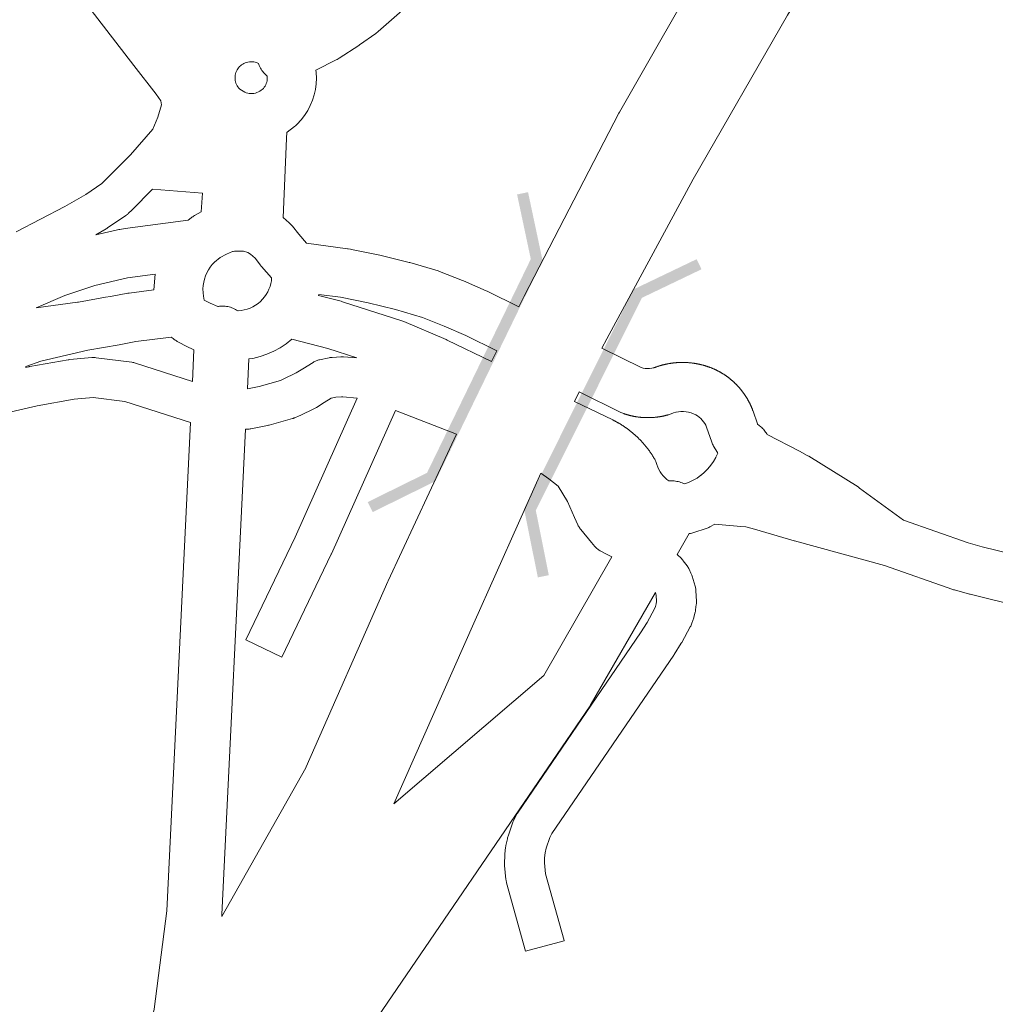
# Model space of a CAD drawing. Header units: metres. Extents: x 123819 to 142731, y 393440 to 405763.
# Tile 290 of 346: x 138096 to 138414, y 398385 to 398706. Entities that reach past the tile are written whole.
import ezdxf

# ---------------------------------------------------------------- set-up
doc = ezdxf.new("R2010")
doc.units = ezdxf.units.M
doc.header["$MEASUREMENT"] = 0
for name, color, linetype, lineweight in [('gs-knt-autosnelweg', 7, 'Continuous', 0), ('gs-knt-hoofdweg', 7, 'Continuous', 0), ('gs-knt-wegen algemeen', 7, 'Continuous', 0), ('gs-symb-viaduct', 7, 'Continuous', 0)]:
    doc.layers.add(name, color=color, linetype=linetype, lineweight=lineweight)

# ---------------------------------------------------------------- blocks, each defined once
blk = doc.blocks.new('gg0-viaduct_121')
at = {"layer": 'gs-symb-viaduct', "linetype": 'Continuous'}
blk.add_hatch(color=7, dxfattribs=at).paths.add_polyline_path([(-5.576, -1.689), (-5.8, -1.4), (-4, 0), (4, 0), (5.8, -1.4), (5.576, -1.689), (3.875, -0.366), (-3.875, -0.366)])
blk = doc.blocks.new('gg0-viaduct_122')
at = {"layer": 'gs-symb-viaduct', "linetype": 'Continuous'}
blk.add_hatch(color=7, dxfattribs=at).paths.add_polyline_path([(-5.576, -1.689), (-5.8, -1.4), (-4, 0), (4, 0), (5.8, -1.4), (5.576, -1.689), (3.875, -0.366), (-3.875, -0.366)])

msp = doc.modelspace()

# ---------------------------------------------------------------- linework, layer by layer
at = {"layer": 'gs-knt-autosnelweg', "color": 7, "linetype": 'Continuous', "flags": 128}
for points in [[(139831.76, 400248.57), (139227.33, 399662.19), (139220.8, 399655.38), (139220.56, 399655.14), (138764.94, 399214.5), (138628.95, 399078.21), (138607.27, 399055.31), (138554.11, 398994.09), (138553.94, 398993.9), (138519.61, 398956.6), (138479.8, 398906.5), (138428.96, 398836.58), (138389.92, 398778.17), (138346.39, 398707.77), (138315.62, 398654.28), (138287.51, 398602.22), (138285.87, 398599.18)], [(138450.03, 398928.34), (138235.72, 398722.48), (138235.43, 398722.21), (138212.87, 398702.41), (138212.63, 398702.2), (138212.39, 398702.01), (138212.13, 398701.82), (138206.82, 398698.07), (138206.55, 398697.88), (138200.19, 398693.72), (138199.89, 398693.52), (138199.57, 398693.34), (138199.25, 398693.18), (138192.59, 398689.88)], [(138258.76, 398612.65), (138260.47, 398616.06), (138260.52, 398616.14), (138291.4, 398675.82), (138291.58, 398676.15), (138321.51, 398728.59), (138321.64, 398728.82), (138357.24, 398787.16), (138357.41, 398787.43), (138387.39, 398832.86), (138387.53, 398833.07), (138420.62, 398880.3)], [(138249.86, 398594.83), (138251.59, 398598.32)], [(137990.51, 397958.39), (137994.95, 397969.43), (138077.24, 398181.38), (138077.27, 398181.45), (138102.7, 398245.2), (138133.23, 398355.77), (138139.81, 398383.59), (138143.99, 398415.63), (138151.68, 398574.86)], [(138169.62, 398572.68), (138161.97, 398414.4), (138161.95, 398414.03), (138161.91, 398413.72), (138189.31, 398462.29), (138189.43, 398462.57), (138216.03, 398523.08), (138216.11, 398523.25), (138238.39, 398571.13)], [(138265.98, 398558.33), (138244.04, 398509.5), (138217.97, 398450.53), (138266.92, 398492.39), (138289.14, 398531.03)], [(138303.28, 398519.48), (138282.37, 398483.11), (138282.19, 398482.81), (138282, 398482.52), (138203.66, 398367.66), (138193.89, 398349.47), (138169.81, 398298.59), (138169.7, 398298.36), (138169.58, 398298.15), (138125.29, 398216.43), (138028.84, 397972.78)]]:
    msp.add_lwpolyline(points, dxfattribs=at)
at = {"layer": 'gs-knt-hoofdweg', "color": 7, "linetype": 'Continuous', "flags": 128}
for points in [[(138173.85, 398692.03), (138173.66, 398692.13), (138173.22, 398692.3), (138172.77, 398692.44), (138172.31, 398692.53), (138171.84, 398692.59), (138171.37, 398692.6), (138170.9, 398692.56), (138170.44, 398692.49), (138169.98, 398692.37), (138169.54, 398692.22), (138169.13, 398692.03), (138168.74, 398691.81), (138168.37, 398691.56), (138168.03, 398691.28), (138167.7, 398690.98), (138167.41, 398690.64), (138167.14, 398690.29), (138166.9, 398689.91), (138166.9, 398689.9), (138166.9, 398689.9), (138166.69, 398689.5), (138166.52, 398689.08), (138166.39, 398688.65), (138166.29, 398688.21), (138166.24, 398687.76), (138166.22, 398687.31), (138166.24, 398686.85), (138166.3, 398686.41), (138166.4, 398685.97), (138166.54, 398685.54), (138166.72, 398685.12), (138166.93, 398684.72), (138167.17, 398684.34), (138167.45, 398683.98), (138167.76, 398683.65), (138169.4, 398682.6), (138169.88, 398682.43), (138170.36, 398682.31), (138170.86, 398682.22), (138171.36, 398682.19), (138171.86, 398682.19), (138172.36, 398682.25), (138172.85, 398682.34), (138174.32, 398683), (138175.49, 398683.87), (138175.77, 398684.24), (138176.02, 398684.63), (138176.24, 398685.04), (138176.41, 398685.47), (138176.55, 398685.91), (138176.66, 398686.36), (138176.72, 398686.82), (138176.74, 398687.28), (138176.72, 398687.75), (138176.7, 398687.9)], [(138176.7, 398687.9), (138176.46, 398688.11), (138176.13, 398688.41), (138175.82, 398688.72), (138175.53, 398689.05), (138175.25, 398689.4), (138174.99, 398689.75), (138174.74, 398690.12), (138174.52, 398690.5), (138174.31, 398690.89), (138174.13, 398691.3), (138173.96, 398691.71), (138173.85, 398692.03)], [(138192.59, 398689.88), (138192.69, 398689.09), (138192.76, 398687.24), (138192.68, 398685.4), (138192.43, 398683.56), (138192.03, 398681.75), (138191.47, 398679.99), (138190.76, 398678.28), (138189.91, 398676.64), (138188.91, 398675.07), (138187.79, 398673.6), (138186.54, 398672.24), (138186.26, 398671.97), (138185.97, 398671.71), (138185.66, 398671.47), (138183.2, 398669.63), (138183.17, 398669.61), (138182.99, 398667.56), (138181.92, 398641.78), (138183.93, 398639.99), (138184.2, 398639.74), (138184.46, 398639.48), (138184.7, 398639.2), (138184.94, 398638.92), (138186.99, 398636.28), (138189.57, 398633.38), (138202.94, 398631.59), (138203.11, 398631.56), (138203.84, 398631.44), (138204.23, 398631.37), (138213.46, 398629.48), (138213.91, 398629.38), (138222.99, 398627.12), (138223.21, 398627.06), (138232.41, 398624.36), (138232.68, 398624.27), (138232.94, 398624.18), (138240.44, 398621.22), (138240.73, 398621.1), (138248.11, 398617.85), (138248.4, 398617.71), (138258.76, 398612.65)], [(138155.62, 398649.75), (138139.36, 398651.03), (138132.56, 398644.21), (138131.54, 398643.19), (138131.36, 398643.01), (138131.31, 398642.97), (138131.12, 398642.8), (138131.08, 398642.76), (138130.87, 398642.6), (138130.83, 398642.57), (138130.61, 398642.41), (138124.69, 398638.35), (138124.47, 398638.21), (138124.25, 398638.07), (138120.85, 398636.12)], [(138120.85, 398636.12), (138127.95, 398637.76), (138128.31, 398637.84), (138128.33, 398637.84), (138128.7, 398637.9), (138130.4, 398638.13), (138150.93, 398640.86), (138151.89, 398641.63), (138152.16, 398641.83), (138152.43, 398642.03), (138152.71, 398642.21), (138153, 398642.38), (138155.16, 398643.59), (138155.62, 398649.75)], [(138167.13, 398611.33), (138167.2, 398611.33), (138168.2, 398611.42), (138169.19, 398611.6), (138170.17, 398611.86), (138171.11, 398612.21), (138172.03, 398612.64), (138172.9, 398613.14), (138173.72, 398613.72), (138174.49, 398614.37), (138175.2, 398615.09), (138175.85, 398615.86), (138176.4, 398616.66), (138176.88, 398617.49), (138177.29, 398618.36), (138177.63, 398619.27), (138177.89, 398620.19), (138178.07, 398621.14), (138178.17, 398622.1), (138174.85, 398625.82), (138174.68, 398626.02), (138174.51, 398626.23), (138172.74, 398628.51), (138171.23, 398629.85), (138170.43, 398630.31), (138169.04, 398630.77), (138168.98, 398630.79), (138166.04, 398630.76), (138165.6, 398630.72), (138165.35, 398630.65), (138163.44, 398629.86), (138161.41, 398628.73), (138159.52, 398627.2), (138158.79, 398626.41), (138158.13, 398625.56), (138157.54, 398624.66), (138157.03, 398623.71), (138156.6, 398622.72), (138156.26, 398621.7), (138156, 398620.65), (138155.83, 398619.59), (138155.76, 398618.51), (138155.79, 398617.23), (138155.92, 398616.11), (138156.18, 398614.83), (138158.11, 398613.81), (138160.67, 398612.75)], [(138110.77, 398616.38), (138101.34, 398612.35), (138114.83, 398614.1), (138115.02, 398614.14), (138115.22, 398614.18), (138124, 398615.77), (138125.58, 398616.05), (138131.28, 398617.08), (138131.48, 398617.11), (138131.68, 398617.14), (138139.74, 398618.18), (138140.19, 398623.27), (138131.18, 398622.07), (138120.56, 398619.61), (138110.77, 398616.38), (138110.77, 398616.38)], [(138251.59, 398598.32), (138241.5, 398603.25), (138234.42, 398606.37), (138227.32, 398609.17), (138218.52, 398611.73), (138209.62, 398613.92), (138200.63, 398615.73), (138193.52, 398616.69), (138193.44, 398616.36), (138200.8, 398614.44), (138201.02, 398614.38), (138201.24, 398614.31), (138220.6, 398608.05), (138220.94, 398607.93), (138221.28, 398607.8), (138235.04, 398601.93), (138235.37, 398601.78), (138249.86, 398594.83)], [(138160.67, 398612.75), (138160.78, 398612.77), (138161.21, 398612.82), (138161.66, 398612.86), (138162.1, 398612.87), (138162.54, 398612.86), (138162.98, 398612.83), (138163.42, 398612.77), (138163.86, 398612.7), (138164.29, 398612.6), (138164.71, 398612.48), (138165.13, 398612.34), (138165.55, 398612.19), (138165.95, 398612.01), (138166.35, 398611.81), (138166.73, 398611.59), (138167.1, 398611.35), (138167.13, 398611.33)], [(138152.83, 398598.65), (138151.65, 398599.14), (138151.4, 398599.25), (138151.17, 398599.36), (138150.93, 398599.48), (138147.38, 398601.37), (138147.09, 398601.53), (138146.81, 398601.71), (138146.53, 398601.89), (138146.26, 398602.09), (138146, 398602.3), (138145.44, 398602.77), (138133.93, 398601.28), (138128.42, 398600.28), (138118.25, 398598.45), (138102.95, 398594.91), (138098.05, 398593.21), (138097.97, 398592.86)], [(138205.95, 398595.95), (138196.53, 398599), (138184.77, 398602.07), (138182.91, 398600.59), (138180.92, 398599.27), (138178.83, 398598.12), (138176.64, 398597.16), (138174.38, 398596.4), (138172.06, 398595.83), (138170.73, 398595.63)], [(138152.33, 398588.32), (138152.83, 398598.65)], [(138285.87, 398599.18), (138298.62, 398592.8), (138299.3, 398592.64), (138300, 398592.54), (138300, 398592.54), (138300, 398592.54)], [(138097.97, 398592.86), (138098.98, 398593.1), (138099.15, 398593.13), (138099.33, 398593.17), (138111.81, 398595.34), (138112.06, 398595.38), (138112.32, 398595.41), (138119.5, 398596.07), (138119.79, 398596.09), (138120.07, 398596.1), (138120.36, 398596.09), (138120.65, 398596.07), (138120.93, 398596.04), (138132.6, 398594.54), (138132.89, 398594.49), (138133.18, 398594.43), (138133.47, 398594.36), (138133.75, 398594.28), (138152.33, 398588.32)], [(138170.26, 398585.91), (138174.08, 398586.67), (138181.01, 398588.61), (138181.91, 398588.99), (138186.2, 398591.05), (138188.35, 398592.41), (138191.68, 398594.51), (138191.92, 398594.65), (138192.18, 398594.79), (138192.44, 398594.92), (138192.7, 398595.03), (138192.97, 398595.13), (138193.25, 398595.22), (138193.53, 398595.3), (138193.81, 398595.37), (138196.93, 398596.02), (138197.17, 398596.07), (138197.41, 398596.1), (138197.65, 398596.13), (138197.9, 398596.15), (138200.68, 398596.31), (138200.98, 398596.32), (138201.27, 398596.32), (138201.57, 398596.3), (138205.95, 398595.95)], [(138170.73, 398595.63), (138170.26, 398585.91)], [(138300, 398592.54), (138300.7, 398592.5), (138301.41, 398592.52), (138302.11, 398592.6), (138302.8, 398592.74), (138302.92, 398592.79), (138303.05, 398592.83), (138303.18, 398592.88), (138303.3, 398592.93), (138303.43, 398592.98), (138303.56, 398593.02), (138303.69, 398593.07), (138303.82, 398593.11), (138303.94, 398593.15), (138304.07, 398593.2), (138304.2, 398593.24), (138304.33, 398593.28), (138304.46, 398593.32), (138304.59, 398593.36), (138304.72, 398593.4), (138304.85, 398593.44), (138304.87, 398593.45), (138305, 398593.48), (138305.13, 398593.52), (138305.26, 398593.56), (138305.39, 398593.59), (138305.52, 398593.63), (138305.65, 398593.66), (138305.78, 398593.7), (138305.91, 398593.73), (138306.05, 398593.76), (138306.18, 398593.79), (138306.31, 398593.83), (138306.44, 398593.86), (138306.57, 398593.88), (138306.7, 398593.91), (138306.83, 398593.94), (138306.98, 398593.97), (138307.12, 398594), (138307.25, 398594.03), (138307.38, 398594.05), (138307.51, 398594.08), (138307.65, 398594.1), (138307.78, 398594.12), (138307.91, 398594.15), (138308.05, 398594.17), (138308.18, 398594.19), (138308.32, 398594.21), (138308.45, 398594.23), (138308.58, 398594.25), (138308.72, 398594.27), (138308.85, 398594.28), (138308.98, 398594.3), (138309.12, 398594.32), (138309.27, 398594.33), (138309.41, 398594.35), (138309.54, 398594.36), (138309.68, 398594.38), (138309.81, 398594.39), (138309.94, 398594.4), (138310.08, 398594.41), (138310.21, 398594.42), (138310.35, 398594.43), (138310.48, 398594.44), (138310.62, 398594.45), (138310.75, 398594.46), (138310.89, 398594.46), (138311.02, 398594.47), (138311.16, 398594.47), (138311.29, 398594.48), (138311.31, 398594.48), (138311.45, 398594.48), (138311.59, 398594.49), (138311.72, 398594.49), (138311.86, 398594.49), (138311.99, 398594.49), (138312.13, 398594.49), (138312.26, 398594.49), (138312.4, 398594.49), (138312.53, 398594.49), (138312.67, 398594.49), (138312.81, 398594.48), (138312.94, 398594.48), (138313.08, 398594.48), (138313.21, 398594.47), (138313.35, 398594.46), (138313.48, 398594.46), (138313.62, 398594.45), (138313.75, 398594.44), (138313.89, 398594.43), (138314.02, 398594.42), (138314.16, 398594.41), (138314.29, 398594.4), (138314.43, 398594.39), (138314.56, 398594.38), (138314.7, 398594.36), (138314.83, 398594.35), (138314.97, 398594.33), (138315.1, 398594.32), (138315.24, 398594.3), (138315.37, 398594.29), (138315.51, 398594.27), (138315.64, 398594.25), (138315.67, 398594.25), (138315.8, 398594.23), (138315.93, 398594.21), (138316.07, 398594.19), (138316.2, 398594.17), (138316.33, 398594.14), (138316.47, 398594.12), (138316.6, 398594.1), (138316.73, 398594.07), (138316.86, 398594.05), (138317, 398594.02), (138317.13, 398594), (138317.26, 398593.97), (138317.39, 398593.94), (138317.52, 398593.92), (138317.66, 398593.89), (138317.81, 398593.85), (138317.94, 398593.82), (138318.07, 398593.79), (138318.2, 398593.76), (138318.33, 398593.73), (138318.46, 398593.69), (138318.6, 398593.66), (138318.73, 398593.63), (138318.86, 398593.59), (138318.99, 398593.55), (138319.12, 398593.52), (138319.25, 398593.48), (138319.38, 398593.44), (138319.51, 398593.4), (138319.64, 398593.36), (138319.77, 398593.32), (138319.89, 398593.28), (138319.91, 398593.28), (138320.04, 398593.24), (138320.17, 398593.19), (138320.3, 398593.15), (138320.42, 398593.11), (138320.55, 398593.06), (138320.68, 398593.02), (138320.81, 398592.97), (138320.93, 398592.93), (138321.06, 398592.88), (138321.19, 398592.83), (138321.31, 398592.79), (138321.44, 398592.74), (138321.56, 398592.69), (138321.69, 398592.64), (138321.81, 398592.59), (138321.94, 398592.53), (138321.96, 398592.53), (138322.08, 398592.47), (138322.21, 398592.42), (138322.33, 398592.37), (138322.46, 398592.31), (138322.58, 398592.26), (138322.71, 398592.2), (138322.83, 398592.14), (138322.95, 398592.09), (138323.07, 398592.03), (138323.2, 398591.97), (138323.32, 398591.91), (138323.44, 398591.85), (138323.56, 398591.79), (138323.68, 398591.73), (138323.8, 398591.67), (138323.92, 398591.61), (138324.07, 398591.53), (138324.19, 398591.47), (138324.31, 398591.4), (138324.42, 398591.33), (138324.54, 398591.27), (138324.65, 398591.2), (138324.77, 398591.13), (138324.88, 398591.07), (138325, 398591), (138325.11, 398590.93), (138325.23, 398590.86), (138325.34, 398590.78), (138325.45, 398590.71), (138325.57, 398590.64), (138325.68, 398590.57), (138325.79, 398590.49), (138325.9, 398590.42), (138326.01, 398590.35), (138326.13, 398590.27), (138326.24, 398590.19), (138326.35, 398590.12), (138326.45, 398590.04), (138326.56, 398589.96), (138326.67, 398589.88), (138326.78, 398589.81), (138326.89, 398589.73), (138327, 398589.65), (138327.1, 398589.56), (138327.21, 398589.48), (138327.31, 398589.4), (138327.42, 398589.32), (138327.52, 398589.24), (138327.63, 398589.15), (138327.73, 398589.07), (138327.84, 398588.98), (138327.94, 398588.9), (138328.04, 398588.81), (138328.14, 398588.72), (138328.25, 398588.64), (138328.35, 398588.55), (138328.45, 398588.46), (138328.55, 398588.37), (138328.65, 398588.28), (138328.75, 398588.19), (138328.85, 398588.1), (138328.94, 398588.01), (138329.04, 398587.92), (138329.14, 398587.83), (138329.23, 398587.73), (138329.33, 398587.64), (138329.43, 398587.55), (138329.52, 398587.45), (138329.62, 398587.36), (138329.71, 398587.26), (138329.8, 398587.17), (138329.9, 398587.07), (138329.99, 398586.97), (138330.08, 398586.88), (138330.17, 398586.78), (138330.26, 398586.68), (138330.35, 398586.58), (138330.44, 398586.48), (138330.53, 398586.38), (138330.62, 398586.28), (138330.71, 398586.18), (138330.79, 398586.08), (138330.88, 398585.98), (138330.97, 398585.87), (138331.05, 398585.77), (138331.14, 398585.67), (138331.22, 398585.56), (138331.31, 398585.46), (138331.39, 398585.35), (138331.47, 398585.25), (138331.56, 398585.14), (138331.64, 398585.04), (138331.72, 398584.93), (138331.8, 398584.82), (138331.88, 398584.71), (138331.96, 398584.61), (138332.04, 398584.5), (138332.11, 398584.39), (138332.19, 398584.28), (138332.27, 398584.17), (138332.34, 398584.06), (138332.42, 398583.95), (138332.49, 398583.84), (138332.57, 398583.73), (138332.64, 398583.61), (138332.71, 398583.5), (138332.79, 398583.39), (138332.86, 398583.28), (138332.93, 398583.16), (138333, 398583.05), (138333.07, 398582.94), (138333.14, 398582.82), (138333.21, 398582.71), (138333.28, 398582.59), (138333.34, 398582.47), (138333.41, 398582.36), (138333.48, 398582.24), (138333.54, 398582.12), (138333.61, 398582.01), (138333.67, 398581.89), (138333.73, 398581.77), (138333.8, 398581.65), (138333.86, 398581.54), (138333.92, 398581.42), (138333.98, 398581.3), (138334.04, 398581.18), (138334.1, 398581.06), (138334.16, 398580.94), (138334.22, 398580.82), (138334.27, 398580.69), (138334.33, 398580.57), (138334.39, 398580.45), (138334.44, 398580.33), (138334.5, 398580.21), (138334.55, 398580.09), (138334.6, 398579.96), (138334.66, 398579.84), (138334.71, 398579.72), (138334.76, 398579.59), (138334.81, 398579.47), (138334.86, 398579.34), (138334.91, 398579.22), (138334.96, 398579.09), (138335.01, 398578.97), (138335.05, 398578.84), (138335.13, 398578.64), (138336.55, 398574.47), (138336.61, 398574.38), (138337.7, 398573.47), (138337.99, 398573.22), (138338.26, 398572.96), (138338.52, 398572.69), (138338.77, 398572.41), (138339, 398572.11), (138339.22, 398571.8), (138339.43, 398571.49), (138339.62, 398571.16), (138339.72, 398570.96), (138350.24, 398565.5), (138352.77, 398564.18), (138353.05, 398564.03), (138353.32, 398563.87), (138369.37, 398553.88), (138369.64, 398553.71), (138369.89, 398553.53), (138384.15, 398543.03), (138405.32, 398535.65), (138409.88, 398534.38), (138425.41, 398530.56)], [(138278.49, 398584.95), (138276.91, 398581.77)], [(138312.8, 398554.86), (138314.14, 398555.31), (138316.92, 398556.79), (138318.15, 398557.67), (138318.18, 398557.69), (138319.32, 398558.68), (138319.33, 398558.69), (138320.38, 398559.76), (138320.4, 398559.79), (138321.36, 398560.95), (138321.38, 398560.97), (138322.23, 398562.21), (138322.24, 398562.22), (138322.99, 398563.53), (138323, 398563.56), (138323.63, 398564.93), (138323.5, 398565.12), (138323.33, 398565.39), (138322.44, 398566.83), (138322.26, 398567.14), (138322.09, 398567.46), (138321.94, 398567.78), (138321.8, 398568.11), (138321.67, 398568.45), (138320.01, 398573.34), (138319.73, 398573.98), (138319.4, 398574.58), (138319.02, 398575.16), (138318.59, 398575.7), (138318.12, 398576.2), (138317.6, 398576.66), (138317.05, 398577.07), (138316.46, 398577.43), (138315.72, 398577.77), (138315.7, 398577.78), (138314.94, 398578.05), (138314.91, 398578.06), (138314.14, 398578.26), (138314.11, 398578.26), (138313.32, 398578.4), (138313.3, 398578.4), (138312.48, 398578.47), (138311.67, 398578.46), (138311.64, 398578.46), (138310.85, 398578.39), (138310.81, 398578.38), (138310.04, 398578.24), (138309.99, 398578.23), (138309.23, 398578.03), (138309.2, 398578.02), (138308.44, 398577.74), (138308.16, 398577.63), (138307.89, 398577.53), (138307.61, 398577.45), (138307.48, 398577.41), (138307.35, 398577.37), (138307.22, 398577.34), (138307.1, 398577.3), (138306.97, 398577.27), (138306.84, 398577.24), (138306.71, 398577.2), (138306.58, 398577.17), (138306.45, 398577.14), (138306.32, 398577.11), (138306.2, 398577.08), (138306.07, 398577.05), (138305.94, 398577.02), (138305.81, 398576.99), (138305.68, 398576.97), (138305.55, 398576.94), (138305.42, 398576.91), (138305.29, 398576.89), (138305.16, 398576.87), (138305.02, 398576.84), (138304.89, 398576.82), (138304.76, 398576.8), (138304.63, 398576.78), (138304.5, 398576.76), (138304.37, 398576.74), (138304.24, 398576.72), (138304.11, 398576.7), (138303.98, 398576.68), (138303.85, 398576.66), (138303.71, 398576.65), (138303.58, 398576.63), (138303.45, 398576.62), (138303.31, 398576.6), (138303.18, 398576.59), (138303.05, 398576.58), (138302.92, 398576.57), (138302.79, 398576.56), (138302.65, 398576.54), (138302.52, 398576.54), (138302.39, 398576.53), (138302.26, 398576.52), (138302.13, 398576.51), (138301.99, 398576.5), (138301.86, 398576.5), (138301.73, 398576.49), (138301.6, 398576.49), (138301.47, 398576.48), (138301.33, 398576.48), (138301.2, 398576.48), (138301.07, 398576.48), (138300.94, 398576.48), (138300.8, 398576.48), (138300.67, 398576.48), (138300.54, 398576.48), (138300.41, 398576.48), (138300.28, 398576.48), (138300.14, 398576.49), (138300.01, 398576.49), (138299.88, 398576.5), (138299.75, 398576.5), (138299.61, 398576.51), (138299.48, 398576.51), (138299.35, 398576.52), (138299.21, 398576.53), (138299.08, 398576.54), (138298.95, 398576.55), (138298.82, 398576.56), (138298.69, 398576.57), (138298.55, 398576.58), (138298.42, 398576.6), (138298.29, 398576.61), (138298.16, 398576.62), (138298.03, 398576.64), (138297.9, 398576.66), (138297.77, 398576.67), (138297.63, 398576.69), (138297.5, 398576.71), (138297.37, 398576.73), (138297.24, 398576.75), (138297.1, 398576.77), (138296.97, 398576.79), (138296.84, 398576.81), (138296.71, 398576.83), (138296.58, 398576.85), (138296.45, 398576.88), (138296.32, 398576.9), (138296.19, 398576.93), (138296.06, 398576.95), (138295.93, 398576.98), (138295.8, 398577.01), (138295.67, 398577.03), (138295.55, 398577.06), (138295.42, 398577.09), (138295.29, 398577.12), (138295.16, 398577.15), (138295.03, 398577.19), (138294.9, 398577.22), (138294.77, 398577.25), (138294.64, 398577.28), (138294.51, 398577.32), (138294.38, 398577.35), (138294.26, 398577.39), (138294.13, 398577.43), (138294, 398577.46), (138293.87, 398577.5), (138293.75, 398577.54), (138293.62, 398577.58), (138293.49, 398577.62), (138293.37, 398577.66), (138293.24, 398577.7), (138293.12, 398577.74), (138292.99, 398577.79), (138292.66, 398577.91), (138292.33, 398578.04), (138292.01, 398578.2), (138278.49, 398584.95)], [(138151.68, 398574.86), (138130.34, 398581.7), (138119.98, 398583.04), (138113.78, 398582.47), (138101.74, 398580.37), (138088.88, 398577.4), (138076.17, 398573.69), (138063.32, 398568.77), (138053.62, 398564.08), (138041.33, 398557.6), (138034.79, 398554.02), (138004.82, 398536.22), (138004.8, 398536.21), (137819.06, 398426.92), (137818.97, 398426.86), (137789.42, 398410.1), (137778.58, 398403.24), (137778.38, 398403.12), (137763.93, 398394.67), (137763.76, 398394.57), (137759.48, 398392.24), (137756.29, 398390.5)], [(138276.91, 398581.77), (138289.37, 398575.74), (138289.42, 398575.72), (138289.57, 398575.64), (138289.73, 398575.57), (138289.88, 398575.49), (138290.03, 398575.41), (138290.18, 398575.33), (138290.33, 398575.25), (138290.48, 398575.17), (138290.63, 398575.09), (138290.77, 398575.01), (138290.92, 398574.93), (138291.07, 398574.84), (138291.22, 398574.76), (138291.36, 398574.67), (138291.51, 398574.59), (138291.66, 398574.5), (138291.8, 398574.42), (138291.95, 398574.32), (138292.09, 398574.24), (138292.24, 398574.15), (138292.38, 398574.06), (138292.52, 398573.97), (138292.67, 398573.87), (138292.81, 398573.78), (138292.95, 398573.69), (138293.09, 398573.6), (138293.23, 398573.5), (138293.37, 398573.41), (138293.51, 398573.31), (138293.65, 398573.21), (138293.79, 398573.12), (138293.92, 398573.02), (138294.06, 398572.92), (138294.2, 398572.81), (138294.34, 398572.71), (138294.48, 398572.61), (138294.61, 398572.51), (138294.74, 398572.41), (138294.88, 398572.31), (138295.01, 398572.2), (138295.15, 398572.1), (138295.28, 398571.99), (138295.41, 398571.89), (138295.54, 398571.78), (138295.67, 398571.67), (138295.8, 398571.56), (138295.93, 398571.46), (138296.06, 398571.35), (138296.19, 398571.24), (138296.32, 398571.12), (138296.45, 398571.01), (138296.58, 398570.9), (138296.7, 398570.78), (138296.83, 398570.67), (138296.95, 398570.56), (138297.08, 398570.44), (138297.2, 398570.33), (138297.32, 398570.21), (138297.44, 398570.09), (138297.57, 398569.98), (138297.69, 398569.86), (138297.81, 398569.74), (138297.93, 398569.62), (138298.05, 398569.5), (138298.17, 398569.38), (138298.29, 398569.26), (138298.41, 398569.13), (138298.52, 398569.01), (138298.64, 398568.89), (138298.75, 398568.76), (138298.87, 398568.64), (138298.98, 398568.52), (138299.1, 398568.39), (138299.21, 398568.26), (138299.32, 398568.14), (138299.43, 398568.01), (138299.54, 398567.88), (138299.65, 398567.75), (138299.76, 398567.63), (138299.87, 398567.5), (138299.98, 398567.37), (138300.09, 398567.23), (138300.2, 398567.1), (138300.3, 398566.97), (138300.41, 398566.84), (138300.51, 398566.7), (138300.62, 398566.57), (138300.72, 398566.44), (138300.82, 398566.3), (138300.93, 398566.17), (138301.03, 398566.03), (138301.13, 398565.9), (138301.23, 398565.76), (138301.33, 398565.62), (138301.43, 398565.48), (138301.52, 398565.35), (138301.62, 398565.21), (138301.72, 398565.07), (138301.81, 398564.93), (138301.91, 398564.78), (138302, 398564.64), (138302.09, 398564.5), (138302.19, 398564.36), (138302.28, 398564.22), (138302.37, 398564.08), (138302.46, 398563.93), (138302.55, 398563.79), (138302.64, 398563.64), (138302.73, 398563.5), (138302.81, 398563.35), (138302.9, 398563.21), (138302.99, 398563.06), (138303.07, 398562.92), (138303.25, 398562.58), (138303.42, 398562.23), (138303.57, 398561.88), (138303.71, 398561.52), (138303.82, 398561.15), (138304.09, 398560.36), (138304.43, 398559.6), (138304.43, 398559.58), (138304.83, 398558.86), (138304.84, 398558.85), (138305.3, 398558.16), (138305.83, 398557.51), (138306.42, 398556.91), (138307.05, 398556.36), (138307.73, 398555.88), (138307.74, 398555.87), (138307.83, 398555.82)], [(138307.83, 398555.82), (138308.11, 398555.84), (138308.55, 398555.86), (138309, 398555.85), (138309.44, 398555.83), (138309.88, 398555.78), (138310.31, 398555.71), (138310.75, 398555.62), (138311.18, 398555.51), (138311.6, 398555.38), (138312.01, 398555.22), (138312.42, 398555.05), (138312.8, 398554.86)], [(138422.1, 398514.88), (138405.94, 398518.86), (138405.72, 398518.91), (138400.8, 398520.28), (138400.54, 398520.35), (138400.29, 398520.43), (138377.98, 398528.21), (138348.66, 398536.32), (138348.54, 398536.35), (138335.58, 398540.14), (138332.79, 398540.83), (138331.2, 398541.03), (138322.67, 398541.7), (138321.05, 398540.85), (138320.76, 398540.7), (138320.46, 398540.57), (138320.16, 398540.44), (138319.85, 398540.33), (138315.88, 398539), (138315.52, 398538.89), (138315.15, 398538.79), (138314.78, 398538.72), (138314.4, 398538.66), (138314.35, 398538.65)], [(138314.35, 398538.65), (138310.41, 398531.86)]]:
    msp.add_lwpolyline(points, dxfattribs=at)
for points in [[(138094.82, 398637.1), (138110.69, 398645.31), (138117.54, 398649.23), (138122.75, 398652.81), (138123.34, 398653.4), (138132.06, 398662.15, -0.943937), (138132.07, 398662.15)], [(138238.39, 398571.13), (138218.53, 398578.85), (138197.64, 398532.06), (138197.56, 398531.9), (138181.46, 398498.39, -0.367732), (138181.45, 398498.38), (138169.73, 398504.01, -0.36773), (138169.72, 398504.03), (138185.79, 398537.45), (138206.07, 398582.88), (138201.33, 398583.26), (138200.98, 398583.29), (138199.13, 398583.18), (138197.62, 398582.86), (138195.29, 398581.39), (138192.82, 398579.84), (138192.61, 398579.71), (138192.39, 398579.59), (138192.17, 398579.48), (138187.43, 398577.2), (138187.17, 398577.08), (138185.75, 398576.47), (138185.55, 398576.39), (138185.45, 398576.35), (138185.25, 398576.28), (138185.15, 398576.25), (138184.94, 398576.19), (138177.35, 398574.06), (138177.11, 398574), (138176.86, 398573.94), (138171.38, 398572.85), (138171.11, 398572.81), (138170.85, 398572.77), (138170.59, 398572.75), (138169.62, 398572.68)]]:
    msp.add_lwpolyline(points, format="xyb", dxfattribs=at)
at = {"layer": 'gs-knt-wegen algemeen', "color": 7, "linetype": 'Continuous', "flags": 128}
for points in [[(138132.07, 398662.15), (138132.11, 398662.2), (138139.46, 398670.62), (138141.04, 398674.47), (138142.29, 398678.57), (138142.07, 398679.8), (138140.49, 398681.98), (138133.23, 398691.39), (138115.57, 398714.26)], [(138289.14, 398531.03), (138286.96, 398532.17), (138285.55, 398532.91), (138285.27, 398533.07), (138285.01, 398533.23), (138284.75, 398533.41), (138284.49, 398533.61), (138284.25, 398533.81), (138284.02, 398534.03), (138283.8, 398534.25), (138283.59, 398534.49), (138282.49, 398535.8), (138278.98, 398539.99), (138278.79, 398540.22), (138278.61, 398540.46), (138278.45, 398540.71), (138278.3, 398540.97), (138278.16, 398541.23), (138278.03, 398541.5), (138276.95, 398543.89), (138274.6, 398549.11), (138271.58, 398554.08), (138268.52, 398556.54), (138265.98, 398558.33)]]:
    msp.add_lwpolyline(points, dxfattribs=at)
for points in [[(138310.41, 398531.86), (138311.79, 398530.49), (138312, 398530.26), (138312.21, 398530.03), (138312.4, 398529.78), (138313.65, 398528.11), (138313.83, 398527.85), (138314, 398527.59), (138314.16, 398527.32), (138314.3, 398527.05), (138314.9, 398525.8), (138315.01, 398525.56), (138315.11, 398525.31), (138315.21, 398525.05), (138315.29, 398524.8), (138316.25, 398521.53), (138316.33, 398521.24), (138316.39, 398520.94), (138316.44, 398520.64), (138316.48, 398520.33), (138316.5, 398520.03), (138316.67, 398516.63), (138316.68, 398516.35), (138316.68, 398516.06), (138316.66, 398515.77), (138316.63, 398515.49), (138316.42, 398513.8), (138316.38, 398513.55), (138316.34, 398513.3), (138316.28, 398513.05), (138315.87, 398511.39), (138315.81, 398511.15), (138315.73, 398510.9), (138315.65, 398510.66), (138315.05, 398509.07), (138314.93, 398508.78), (138314.8, 398508.5), (138314.66, 398508.23), (138311.9, 398503.19), (138311.81, 398503.04), (138311.72, 398502.89), (138309.46, 398499.27), (138309.31, 398499.04), (138269.54, 398440.83), (138268.9, 398439.56), (138267.67, 398436.07), (138267.36, 398434.54), (138267.16, 398432.85), (138267.11, 398431.28), (138267.47, 398427.72), (138273.51, 398405.89), (138273.51, 398405.89, -0.399548), (138273.51, 398405.88), (138273.5, 398405.87), (138260.98, 398402.41)], [(138260.98, 398402.41, -0.38417), (138260.97, 398402.42), (138254.78, 398424.78), (138254.71, 398425.05), (138254.66, 398425.31), (138254.61, 398425.58), (138254.58, 398425.85), (138254.11, 398430.38), (138254.09, 398430.67), (138254.08, 398430.95), (138254.08, 398431.24), (138254.15, 398433.52), (138254.16, 398433.8), (138254.19, 398434.09), (138254.46, 398436.35), (138254.5, 398436.63), (138254.55, 398436.91), (138255.02, 398439.15), (138255.08, 398439.42), (138255.16, 398439.7), (138255.24, 398439.97), (138256.75, 398444.26), (138256.85, 398444.53), (138256.96, 398444.79), (138257.08, 398445.05), (138258.11, 398447.09), (138258.25, 398447.34), (138258.39, 398447.58), (138258.55, 398447.82), (138298.48, 398506.27), (138300.57, 398509.61), (138303.02, 398514.08), (138303.32, 398514.89), (138303.55, 398515.8), (138303.64, 398516.54), (138303.54, 398518.6), (138303.28, 398519.48)]]:
    msp.add_lwpolyline(points, format="xyb", dxfattribs=at)

# ---------------------------------------------------------------- block references
at = {"layer": 'gs-symb-viaduct', "color": 7, "linetype": 'Continuous', "xscale": 10, "yscale": 10, "zscale": 10}
for name, p, rotation in [('gg0-viaduct_122', (138249.04, 398591.74), 244.1079451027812), ('gg0-viaduct_121', (138278.33, 398582.53), 63.48168480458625)]:
    msp.add_blockref(name, p, dxfattribs=dict(at, rotation=rotation))

doc.saveas('drawing.dxf')
